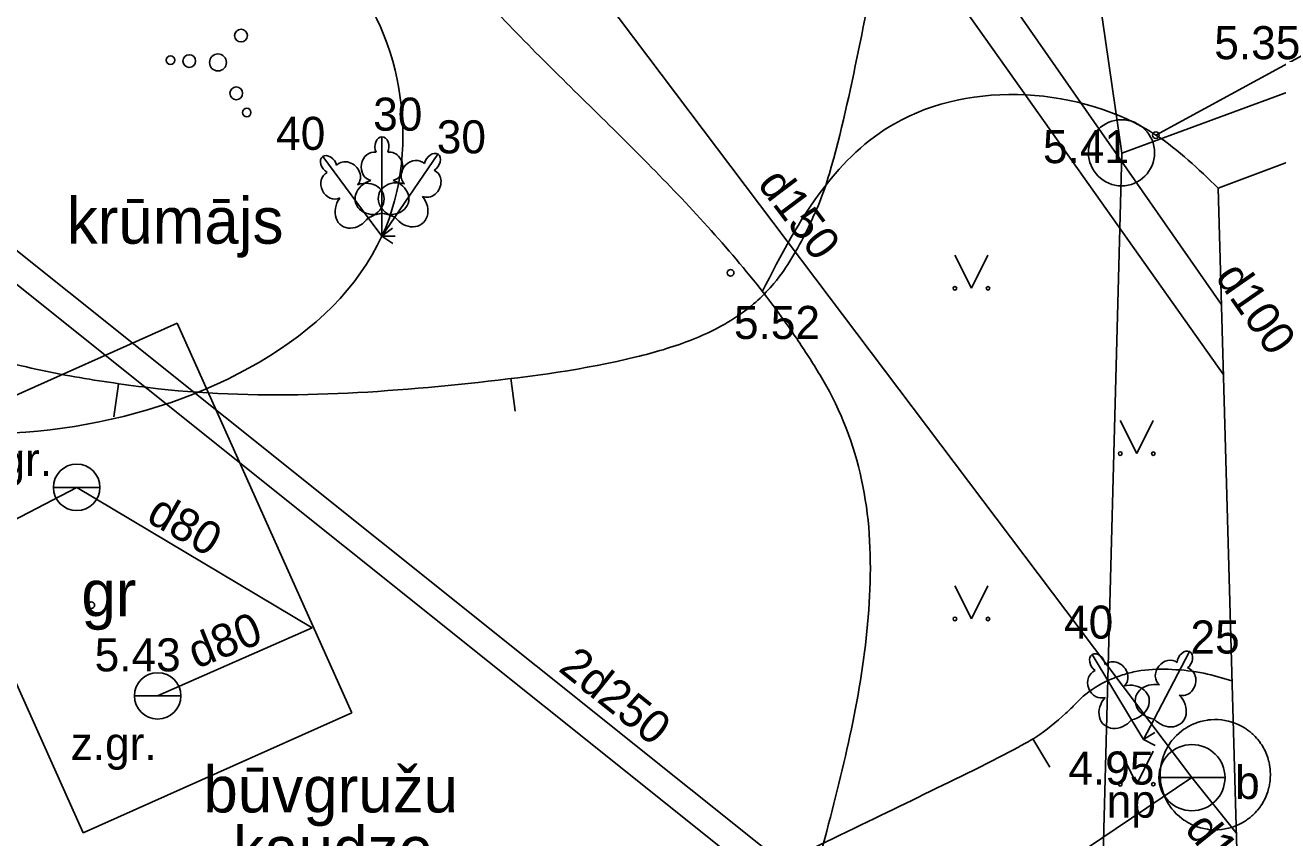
# Model space of a CAD drawing. Extents: x 519536 to 519949, y 326041 to 326519.
# Drawn here: x 519618.19 to 519637.13, y 326359.19 to 326371.48 of the extents above; entities that cross this region are included whole.
import ezdxf

# ---------------------------------------------------------------- set-up
doc = ezdxf.new("R2010")
doc.units = 0
for name, color, linetype in [('APGR_ELEM_####_####_#', 7, 'Continuous'), ('APGR_SARK_####_####_#', 7, 'Continuous'), ('BUVE_BDET_####_####_#', 7, 'Continuous'), ('BUVE_BDET_####_TKST_#', 7, 'Continuous'), ('CELI_CSEG_####_TKST_#', 7, 'Continuous'), ('CKOM_DEGV_ELEM_TKST_#', 7, 'Continuous'), ('CKOM_ELEM_####_####_#', 7, 'Continuous'), ('CKOM_PDEP_####_####_#', 7, 'Continuous'), ('CKOM_VADP_DEGV_####_#', 7, 'Continuous'), ('CKOM_VADP_DEGV_TKST_#', 7, 'Continuous'), ('ELEK_VADP_ZSPR_####_#', 7, 'Continuous'), ('NORB_ZOGS_KOKA_####_#', 7, 'Continuous'), ('RAMI_UZMR_####_####_#', 7, 'Continuous'), ('RELJ_AATZ_####_TKST_#', 7, 'Continuous'), ('RELJ_ELEM_####_####_#', 7, 'Continuous'), ('RELJ_HORZ_PAMT_####_#', 7, 'Continuous'), ('ROBZ_UZMR_####_####_#', 7, 'Continuous'), ('SKAN_VADP_SPDK_####_#', 7, 'Continuous'), ('SKAN_VADP_SPDK_TKST_#', 7, 'Continuous'), ('TERT_DIAM_####_TKST_#', 7, 'Continuous'), ('TERT_ELEM_####_####_#', 7, 'Continuous'), ('TERT_IZMT_####_TKST_#', 7, 'Continuous'), ('TERT_KONT_####_####_#', 7, 'Continuous'), ('UDTK_ELEM_####_####_#', 7, 'Continuous'), ('UDTK_ELEM_####_TKST_#', 7, 'Continuous'), ('UDTK_VADP_NEDR_####_#', 7, 'Continuous'), ('UDTK_VADP_NEDR_TKST_#', 7, 'Continuous'), ('UDTK_VADP_UDEN_####_#', 7, 'Continuous'), ('UDTK_VADP_UDEN_TKST_#', 7, 'Continuous')]:
    doc.layers.add(name, color=color, linetype=linetype)

msp = doc.modelspace()

# ---------------------------------------------------------------- linework, layer by layer
at = {"layer": 'APGR_ELEM_####_####_#'}
msp.add_circle((519634.77, 326369.55), 0.5, dxfattribs=at)
at = {"layer": 'APGR_SARK_####_####_#'}
for p, q in [((519627.524, 326419.488), (519634.774, 326369.546)), ((519634.774, 326369.546), (519634.167, 326346.646))]:
    msp.add_line(p, q, dxfattribs=at)
at = {"layer": 'BUVE_BDET_####_####_#'}
for points in [[(519635.891, 326360.924), (519635.865, 326360.914), (519635.817, 326360.892), (519635.8, 326360.883)], [(519635.987, 326360.954), (519635.965, 326360.949), (519635.914, 326360.933), (519635.891, 326360.924)], [(519636.086, 326360.972), (519636.068, 326360.97), (519636.016, 326360.961), (519635.987, 326360.954)], [(519636.187, 326360.979), (519636.174, 326360.979), (519636.121, 326360.976), (519636.086, 326360.972)], [(519636.287, 326360.973), (519636.279, 326360.974), (519636.227, 326360.978), (519636.187, 326360.979)], [(519636.387, 326360.955), (519636.384, 326360.955), (519636.332, 326360.966), (519636.287, 326360.973)], [(519636.483, 326360.925), (519636.435, 326360.941), (519636.387, 326360.955)], [(519636.574, 326360.883), (519636.533, 326360.904), (519636.485, 326360.924), (519636.483, 326360.925)], [(519635.634, 326360.769), (519635.602, 326360.739), (519635.565, 326360.701), (519635.563, 326360.698)], [(519635.713, 326360.831), (519635.682, 326360.809), (519635.641, 326360.775), (519635.634, 326360.769)], [(519635.8, 326360.883), (519635.77, 326360.867), (519635.725, 326360.839), (519635.713, 326360.831)], [(519636.661, 326360.831), (519636.627, 326360.854), (519636.581, 326360.88), (519636.574, 326360.883)], [(519636.74, 326360.769), (519636.713, 326360.792), (519636.671, 326360.824), (519636.661, 326360.831)], [(519636.811, 326360.698), (519636.791, 326360.72), (519636.753, 326360.758), (519636.74, 326360.769)], [(519635.501, 326360.619), (519635.5, 326360.618), (519635.471, 326360.573), (519635.449, 326360.532)], [(519635.563, 326360.698), (519635.531, 326360.66), (519635.501, 326360.619)], [(519636.873, 326360.618), (519636.859, 326360.639), (519636.826, 326360.681), (519636.811, 326360.698)], [(519636.925, 326360.532), (519636.916, 326360.55), (519636.889, 326360.596), (519636.873, 326360.618)], [(519635.407, 326360.441), (519635.403, 326360.43), (519635.387, 326360.38), (519635.378, 326360.344)], [(519635.449, 326360.532), (519635.446, 326360.527), (519635.423, 326360.479), (519635.407, 326360.441)], [(519636.966, 326360.44), (519636.961, 326360.455), (519636.94, 326360.503), (519636.925, 326360.532)], [(519636.997, 326360.344), (519636.994, 326360.354), (519636.979, 326360.405), (519636.966, 326360.44)], [(519635.359, 326360.245), (519635.357, 326360.224), (519635.353, 326360.171), (519635.353, 326360.145)], [(519635.378, 326360.344), (519635.373, 326360.329), (519635.363, 326360.277), (519635.359, 326360.245)], [(519637.015, 326360.245), (519637.014, 326360.25), (519637.006, 326360.303), (519636.997, 326360.344)], [(519637.021, 326360.145), (519637.019, 326360.198), (519637.015, 326360.245)], [(519635.353, 326360.145), (519635.353, 326360.118), (519635.357, 326360.066), (519635.359, 326360.044)], [(519635.359, 326360.044), (519635.363, 326360.013), (519635.373, 326359.961), (519635.378, 326359.945)], [(519636.997, 326359.945), (519637.006, 326359.987), (519637.014, 326360.039), (519637.015, 326360.044)], [(519637.015, 326360.044), (519637.019, 326360.092), (519637.021, 326360.145)], [(519635.378, 326359.945), (519635.387, 326359.91), (519635.403, 326359.86), (519635.407, 326359.849)], [(519635.407, 326359.849), (519635.423, 326359.81), (519635.446, 326359.763), (519635.449, 326359.757)], [(519636.925, 326359.757), (519636.94, 326359.786), (519636.961, 326359.835), (519636.966, 326359.849)], [(519636.966, 326359.849), (519636.979, 326359.885), (519636.994, 326359.935), (519636.997, 326359.945)], [(519635.449, 326359.757), (519635.471, 326359.716), (519635.5, 326359.672), (519635.501, 326359.671)], [(519635.501, 326359.671), (519635.531, 326359.629), (519635.563, 326359.592)], [(519635.563, 326359.592), (519635.565, 326359.589), (519635.602, 326359.55), (519635.634, 326359.521)], [(519636.74, 326359.521), (519636.753, 326359.532), (519636.791, 326359.569), (519636.811, 326359.592)], [(519636.811, 326359.592), (519636.826, 326359.609), (519636.859, 326359.65), (519636.873, 326359.671)], [(519636.873, 326359.671), (519636.889, 326359.694), (519636.916, 326359.739), (519636.925, 326359.757)], [(519635.634, 326359.521), (519635.641, 326359.515), (519635.682, 326359.481), (519635.713, 326359.459)], [(519635.713, 326359.459), (519635.725, 326359.45), (519635.77, 326359.423), (519635.8, 326359.407)], [(519635.8, 326359.407), (519635.817, 326359.398), (519635.865, 326359.376), (519635.891, 326359.365)], [(519636.483, 326359.365), (519636.485, 326359.366), (519636.533, 326359.386), (519636.574, 326359.407)], [(519636.574, 326359.407), (519636.581, 326359.41), (519636.627, 326359.436), (519636.661, 326359.459)], [(519636.661, 326359.459), (519636.671, 326359.465), (519636.713, 326359.498), (519636.74, 326359.521)], [(519635.891, 326359.365), (519635.914, 326359.357), (519635.965, 326359.341), (519635.987, 326359.335)], [(519635.987, 326359.335), (519636.016, 326359.329), (519636.068, 326359.319), (519636.086, 326359.317)], [(519636.086, 326359.317), (519636.121, 326359.313), (519636.174, 326359.311), (519636.187, 326359.311)], [(519636.187, 326359.311), (519636.227, 326359.312), (519636.279, 326359.316), (519636.287, 326359.317)], [(519636.287, 326359.317), (519636.332, 326359.324), (519636.384, 326359.334), (519636.387, 326359.335)], [(519636.387, 326359.335), (519636.435, 326359.348), (519636.483, 326359.365)]]:
    msp.add_lwpolyline(points, dxfattribs=at)
at = {"layer": 'CKOM_ELEM_####_####_#'}
for p, q in [((519618.623, 326364.49), (519619.325, 326364.49)), ((519619.846, 326361.336), (519620.549, 326361.336))]:
    msp.add_line(p, q, dxfattribs=at)
for centre in [(519618.974, 326364.49), (519620.198, 326361.336)]:
    msp.add_circle(centre, 0.351, dxfattribs=at)
at = {"layer": 'CKOM_PDEP_####_####_#'}
for p, q in [((519616.433, 326365.157), (519620.492, 326366.975)), ((519620.492, 326366.975), (519623.132, 326361.081)), ((519619.073, 326359.263), (519616.433, 326365.157)), ((519623.132, 326361.081), (519619.073, 326359.263))]:
    msp.add_line(p, q, dxfattribs=at)
at = {"layer": 'CKOM_VADP_DEGV_####_#'}
for p, q in [((519612.041, 326360.867), (519618.974, 326364.49)), ((519618.974, 326364.49), (519622.536, 326362.365)), ((519622.536, 326362.365), (519620.196, 326361.336))]:
    msp.add_line(p, q, dxfattribs=at)
at = {"layer": 'ELEK_VADP_ZSPR_####_#'}
msp.add_lwpolyline([(519624.806, 326383.624), (519624.317, 326383.124), (519628.837, 326376.745), (519633.357, 326370.366), (519636.308, 326366.202)], dxfattribs=at)
at = {"layer": 'NORB_ZOGS_KOKA_####_#'}
msp.add_line((519637.78, 326371.172), (519635.289, 326369.818), dxfattribs=at)
at = {"layer": 'RAMI_UZMR_####_####_#'}
msp.add_lwpolyline([(519606.503, 326354.123), (519598.183, 326371.842), (519589.598, 326374.981), (519581.568, 326396.559), (519571.96, 326403.209), (519550.477, 326420.838), (519546.03, 326425.168), (519546.311, 326425.748), (519562.267, 326424.735), (519567.537, 326424.176), (519622.695, 326420.6), (519656.101, 326418.428), (519678.291, 326416.771), (519682.862, 326421.74), (519706.678, 326395.86), (519695.81, 326390.264), (519680.586, 326385.663), (519636.229, 326369.014), (519636.521, 326358.648)], dxfattribs=at)
at = {"layer": 'RELJ_ELEM_####_####_#'}
for centre in [(519635.289, 326369.818), (519628.86, 326367.734), (519619.195, 326362.707)]:
    msp.add_circle(centre, 0.05, dxfattribs=at)
at = {"layer": 'RELJ_HORZ_PAMT_####_#'}
for p, q in [((519619.604, 326366.053), (519619.536, 326365.558)), ((519625.605, 326365.644), (519625.539, 326366.14)), ((519633.43, 326360.686), (519633.688, 326360.257))]:
    msp.add_line(p, q, dxfattribs=at)
for points in [[(519627.567, 326390.536), (519627.439, 326390.463), (519626.198, 326389.853), (519625.058, 326389.287), (519624.874, 326389.151), (519624.795, 326389.064), (519624.721, 326388.967), (519624.639, 326388.783), (519624.643, 326388.596), (519624.9, 326388.196), (519625.507, 326387.801), (519626.121, 326387.441), (519627.362, 326386.783), (519628.592, 326386.136), (519629.784, 326385.418), (519630.266, 326385.105), (519630.736, 326384.778), (519631.195, 326384.434), (519631.645, 326384.073), (519631.868, 326383.825), (519632.043, 326383.538), (519632.202, 326383.243), (519632.36, 326382.949), (519632.536, 326382.666), (519632.896, 326382.158), (519633.264, 326381.656), (519633.633, 326381.154), (519633.994, 326380.647), (519634.551, 326379.835), (519635.084, 326379.012), (519635.594, 326378.171), (519636.084, 326377.305), (519636.182, 326376.913), (519636.178, 326376.707), (519636.157, 326376.505), (519636.056, 326376.085), (519635.954, 326375.889), (519635.802, 326375.707), (519635.638, 326375.575), (519635.465, 326375.464), (519635.086, 326375.33), (519634.285, 326375.272), (519633.473, 326375.277), (519633.087, 326375.223), (519632.727, 326375.088), (519632.132, 326374.64), (519631.848, 326374.25), (519631.611, 326373.838), (519631.248, 326372.965), (519630.793, 326371.1), (519630.353, 326369.239), (519630.204, 326368.798), (519630.11, 326368.584), (519630.01, 326368.37), (519629.786, 326367.959), (519629.515, 326367.575), (519628.999, 326367.103), (519628.235, 326366.707), (519627.434, 326366.463), (519625.042, 326366.078), (519622.618, 326365.897), (519620.206, 326365.982), (519619.61, 326366.058), (519619.019, 326366.149), (519617.849, 326366.397), (519616.935, 326366.637)], [(519636.439, 326361.562), (519636.014, 326361.679), (519635.532, 326361.736), (519635.063, 326361.719), (519634.841, 326361.67), (519634.626, 326361.596), (519634.232, 326361.364), (519634.151, 326361.294), (519634.077, 326361.219), (519634.004, 326361.144), (519633.928, 326361.073), (519633.472, 326360.711), (519633.242, 326360.579), (519633.009, 326360.453), (519632.537, 326360.215), (519631.034, 326359.482)], [(519626.523, 326357.327), (519624.313, 326356.327), (519622.756, 326355.715), (519621.178, 326355.235), (519619.589, 326354.91), (519618.794, 326354.813), (519618, 326354.763), (519616.438, 326354.813), (519615.658, 326354.909), (519614.879, 326355.055), (519613.315, 326355.465), (519611.809, 326356.018), (519610.36, 326356.655), (519606.383, 326358.324), (519606.094, 326358.43), (519605.809, 326358.614), (519605.673, 326358.717), (519605.532, 326358.812), (519604.983, 326359.124), (519604.402, 326359.397), (519603.827, 326359.634), (519603.296, 326359.838), (519602.901, 326359.879), (519602.549, 326359.705), (519602.352, 326359.507), (519602.185, 326359.3), (519601.949, 326358.842), (519601.006, 326355.96), (519600.091, 326353.263), (519599.874, 326352.904), (519599.715, 326352.756), (519599.528, 326352.631), (519599.2, 326352.607), (519599.021, 326352.683), (519598.832, 326352.822), (519597.57, 326353.94)], [(519631.034, 326359.482), (519627.689, 326357.875), (519626.523, 326357.327)]]:
    msp.add_spline(points, degree=3, dxfattribs=at)
at = {"layer": 'ROBZ_UZMR_####_####_#'}
for p, q in [((519634.774, 326369.546), (519706.067, 326395.801)), ((519634.167, 326346.646), (519634.774, 326369.546))]:
    msp.add_line(p, q, dxfattribs=at)
at = {"layer": 'SKAN_VADP_SPDK_####_#'}
for points in [[(519635.325, 326354.267), (519614.148, 326371.204), (519578.028, 326400.094)], [(519578.247, 326399.405), (519614.012, 326370.8), (519635.045, 326353.978)]]:
    msp.add_lwpolyline(points, dxfattribs=at)
at = {"layer": 'TERT_ELEM_####_####_#'}
for p, q in [((519623.382, 326368.568), (519623.589, 326368.29)), ((519623.589, 326368.637), (519623.589, 326368.29)), ((519623.785, 326368.576), (519623.589, 326368.29)), ((519623.589, 326368.29), (519623.749, 326368.409)), ((519623.589, 326368.29), (519623.789, 326368.29)), ((519623.589, 326368.29), (519623.754, 326368.177)), ((519632.25, 326368), (519632.5, 326367.5)), ((519632.5, 326367.5), (519632.75, 326368)), ((519634.75, 326365.5), (519635, 326365)), ((519635, 326365), (519635.25, 326365.5)), ((519632.25, 326363), (519632.5, 326362.5)), ((519632.5, 326362.5), (519632.75, 326363)), ((519634.922, 326360.975), (519635.101, 326360.678)), ((519635.262, 326360.985), (519635.101, 326360.678)), ((519635.101, 326360.678), (519635.272, 326360.781)), ((519635.101, 326360.678), (519635.278, 326360.585)), ((519634.75, 326360.5), (519635, 326360)), ((519635, 326360), (519635.25, 326360.5))]:
    msp.add_line(p, q, dxfattribs=at)
for points in [[(519623.589, 326369.79), (519623.589, 326368.637)], [(519622.693, 326369.493), (519623.382, 326368.568)], [(519623.679, 326369.558), (519623.678, 326369.559)], [(519624.436, 326369.528), (519623.785, 326368.576)], [(519622.904, 326369.36), (519622.902, 326369.36)], [(519624.379, 326369.285), (519624.379, 326369.287)], [(519634.327, 326361.963), (519634.922, 326360.975)], [(519635.798, 326362.006), (519635.262, 326360.985)], [(519634.524, 326361.81), (519634.522, 326361.81)], [(519635.769, 326361.759), (519635.769, 326361.76)]]:
    msp.add_lwpolyline(points, dxfattribs=at)
for centre, radius in [((519621.458, 326371.323), 0.096), ((519620.392, 326370.95), 0.064), ((519620.676, 326370.936), 0.096), ((519621.11, 326370.916), 0.128), ((519621.387, 326370.449), 0.096), ((519621.544, 326370.159), 0.064), ((519632.25, 326367.5), 0.028), ((519632.75, 326367.5), 0.0263), ((519634.75, 326365), 0.028), ((519635.25, 326365), 0.0263), ((519632.25, 326362.5), 0.028), ((519632.75, 326362.5), 0.0263), ((519634.75, 326360), 0.028), ((519635.25, 326360), 0.0263)]:
    msp.add_circle(centre, radius, dxfattribs=at)
for centre, major_axis, ratio, start_param, end_param in [((519623.589, 326369.64), (0, -0.15), 0.707107, 3.14537, 5.287485), ((519623.589, 326369.64), (0, -0.15), 0.707107, 0.995701, 3.137816), ((519622.783, 326369.373), (0.09, -0.12), 0.707107, 3.14537, 5.287485), ((519622.782, 326369.372), (0.09, -0.12), 0.707107, 0.995701, 3.137816), ((519623.461, 326369.345), (-0.039, -0.212), 0.861323, 3.141593, 6.283185), ((519623.717, 326369.345), (0.039, -0.212), 0.861323, 0, 3.141593), ((519624.079, 326369.233), (-0.152, -0.153), 0.861323, 3.141593, 6.283185), ((519624.352, 326369.404), (-0.085, -0.124), 0.707107, 3.14537, 5.287485), ((519624.351, 326369.404), (-0.085, -0.124), 0.707107, 0.995701, 3.137816), ((519622.856, 326369.06), (0.096, -0.193), 0.861323, 3.141593, 6.283185), ((519623.062, 326369.213), (0.158, -0.147), 0.861323, 0, 3.141593), ((519624.291, 326369.088), (-0.088, -0.197), 0.861323, 0, 3.141593), ((519623.499, 326368.883), (0.307, 0.095), 0.814445, 1.570796, 4.752015), ((519623.307, 326368.819), (-0.303, -0.107), 0.814445, 1.531171, 4.712389), ((519623.85, 326368.83), (0.307, -0.095), 0.814445, 1.570796, 4.752015), ((519623.679, 326368.883), (-0.307, 0.095), 0.814445, 1.531171, 4.712389), ((519623.998, 326368.729), (-0.199, 0.252), 0.814445, 1.531171, 4.712389), ((519623.163, 326368.712), (0.189, 0.26), 0.814445, 1.570796, 4.752015), ((519634.405, 326361.835), (0.077, -0.128), 0.707107, 3.14537, 5.287485), ((519634.404, 326361.834), (0.077, -0.128), 0.707107, 0.995701, 3.137816), ((519634.667, 326361.648), (0.143, -0.162), 0.861323, 0, 3.141593), ((519635.478, 326361.672), (-0.133, -0.17), 0.861323, 3.141593, 6.283185), ((519635.729, 326361.873), (-0.07, -0.133), 0.707107, 3.14537, 5.287485), ((519635.728, 326361.874), (-0.07, -0.133), 0.707107, 0.995701, 3.137816), ((519634.447, 326361.516), (0.076, -0.202), 0.861323, 3.141593, 6.283185), ((519635.705, 326361.553), (-0.064, -0.206), 0.861323, 0, 3.141593), ((519634.872, 326361.232), (-0.312, -0.077), 0.814445, 1.531171, 4.712389), ((519635.297, 326361.245), (0.316, -0.058), 0.814445, 1.570796, 4.752015), ((519634.718, 326361.14), (0.214, 0.24), 0.814445, 1.570796, 4.752015), ((519635.456, 326361.161), (-0.228, 0.227), 0.814445, 1.531171, 4.712389)]:
    msp.add_ellipse(centre, major_axis=major_axis, ratio=ratio, start_param=start_param, end_param=end_param, dxfattribs=at)
at = {"layer": 'TERT_KONT_####_####_#'}
for points in [[(519623.75, 326386.05), (519623.59, 326385.967), (519622.591, 326385.369), (519621.671, 326384.623), (519620.923, 326383.731), (519620.641, 326383.229), (519620.527, 326382.964), (519620.435, 326382.69), (519620.346, 326381.381), (519620.545, 326380.069), (519620.67, 326379.235), (519620.882, 326378.41), (519621.133, 326377.793), (519621.419, 326377.196), (519622.081, 326376.052), (519622.801, 326374.955), (519623.536, 326373.869), (519625.172, 326371.841), (519627.026, 326369.969), (519628.838, 326368.064), (519629.649, 326367.041), (519630.016, 326366.501), (519630.353, 326365.939), (519630.879, 326364.406), (519630.956, 326362.743), (519630.728, 326361.043), (519630.342, 326359.4), (519629.857, 326357.655), (519629.244, 326355.981), (519628.357, 326354.369), (519627.764, 326353.583), (519627.423, 326353.195), (519627.049, 326352.81), (519626.009, 326351.982), (519624.891, 326351.435), (519623.765, 326351.197), (519623.221, 326351.201), (519622.699, 326351.292), (519620.583, 326352.067), (519618.508, 326353.226), (519616.494, 326354.729), (519615.516, 326355.597), (519614.561, 326356.536), (519612.449, 326358.913), (519610.726, 326361.321), (519609.339, 326363.865), (519608.756, 326365.219), (519608.237, 326366.647), (519606.835, 326371.931), (519606.054, 326377.25), (519605.784, 326382.571), (519605.805, 326385.222), (519605.913, 326387.86), (519606.057, 326391.001), (519606.181, 326392.606), (519606.268, 326393.407), (519606.362, 326394.208), (519606.478, 326394.977), (519606.646, 326395.736), (519606.865, 326396.486), (519607.137, 326397.227), (519607.808, 326398.595), (519608.695, 326399.809), (519612.994, 326404.58)], [(519619.241, 326373.64), (519622.908, 326372.438), (519623.589, 326368.29), (519614.225, 326366.678), (519614.557, 326370.916), (519617.305, 326373.507), (519619.241, 326373.64)], [(519636.229, 326369.014), (519635.289, 326369.818), (519631.337, 326369.99), (519630.267, 326369.021), (519629.341, 326367.457)]]:
    msp.add_spline(points, degree=3, dxfattribs=at)
at = {"layer": 'UDTK_ELEM_####_####_#'}
msp.add_line((519635.334, 326360.1), (519636.334, 326360.1), dxfattribs=at)
msp.add_circle((519635.834, 326360.1), 0.5, dxfattribs=at)
at = {"layer": 'UDTK_VADP_NEDR_####_#'}
msp.add_line((519636.278, 326367.261), (519627.3, 326380.151), dxfattribs=at)
msp.add_lwpolyline([(519606.267, 326338.715), (519622.4, 326351.044), (519635.833, 326360.1)], dxfattribs=at)
at = {"layer": 'UDTK_VADP_UDEN_####_#'}
for points in [[(519635.833, 326360.1), (519622.325, 326378.015)], [(519635.834, 326360.1), (519636.503, 326359.267)]]:
    msp.add_lwpolyline(points, dxfattribs=at)

# ---------------------------------------------------------------- texts
at = {"layer": 'BUVE_BDET_####_TKST_#'}
msp.add_text('b', height=0.5, dxfattribs=at).set_placement((519636.487, 326359.778))
at = {"layer": 'CELI_CSEG_####_TKST_#'}
msp.add_text('gr', height=0.7, dxfattribs=at).set_placement((519619.045, 326362.54))
at = {"layer": 'CKOM_DEGV_ELEM_TKST_#'}
for p in [(519617.302, 326364.662), (519618.883, 326360.366)]:
    msp.add_text('z.gr.', height=0.5, dxfattribs=at).set_placement(p)
at = {"layer": 'CKOM_VADP_DEGV_TKST_#'}
for rotation, p in [(330.0361, (519620.006, 326363.987)), (21.6675, (519620.782, 326361.742))]:
    msp.add_text('d80', height=0.5, rotation=rotation, dxfattribs=at).set_placement(p)
at = {"layer": 'RELJ_AATZ_####_TKST_#'}
for s, p in [('5.35', (519636.172, 326370.965)), ('5.41', (519633.582, 326369.393)), ('5.52', (519628.91, 326366.734)), ('5.43', (519619.245, 326361.707))]:
    msp.add_text(s, height=0.5, dxfattribs=at).set_placement(p)
at = {"layer": 'SKAN_VADP_SPDK_TKST_#'}
msp.add_text('2d250', height=0.5, rotation=321.3469, dxfattribs=at).set_placement((519626.239, 326361.726))
at = {"layer": 'TERT_DIAM_####_TKST_#'}
for s, p in [(' 30', (519623.27, 326369.884)), (' 40', (519621.803, 326369.594)), (' 30', (519624.232, 326369.541)), ('40', (519633.901, 326362.202)), (' 25', (519635.626, 326361.977))]:
    msp.add_text(s, height=0.5, dxfattribs=at).set_placement(p)
at = {"layer": 'TERT_IZMT_####_TKST_#'}
for s, p in [('krūmājs', (519618.824, 326368.175)), ('būvgružu', (519620.889, 326359.574)), ('kaudze', (519621.34, 326358.664))]:
    msp.add_text(s, height=0.7, dxfattribs=at).set_placement(p)
at = {"layer": 'UDTK_ELEM_####_TKST_#'}
for s, p in [('4.95', (519633.965, 326359.995)), ('np', (519634.545, 326359.495))]:
    msp.add_text(s, height=0.5, dxfattribs=at).set_placement(p)
at = {"layer": 'UDTK_VADP_NEDR_TKST_#'}
msp.add_text('d100', height=0.5, rotation=304.8577, dxfattribs=at).set_placement((519636.175, 326367.671))
at = {"layer": 'UDTK_VADP_UDEN_TKST_#'}
for rotation, p in [(307.0165, (519629.255, 326369.073)), (308.8073, (519635.71, 326359.318))]:
    msp.add_text('d150', height=0.5, rotation=rotation, dxfattribs=at).set_placement(p)

doc.saveas('drawing.dxf')
